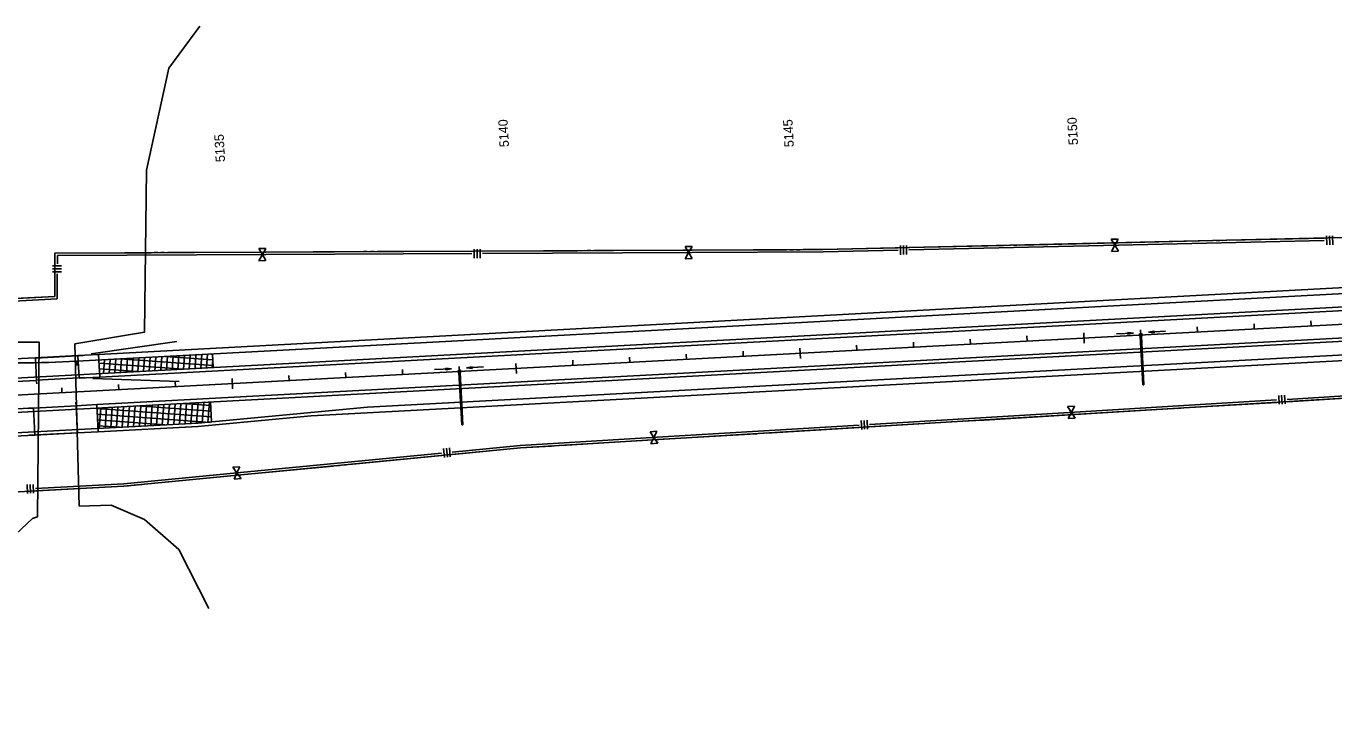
# Model space of a CAD drawing. Extents: x 192699 to 285914, y 194342 to 233219.
# Drawn here: x 257771 to 260071, y 224578 to 225807 of the extents above; entities that cross this region are included whole.
import ezdxf

# ---------------------------------------------------------------- set-up
doc = ezdxf.new("R2010")
doc.units = 0
for name, color, linetype in [('CENT LINE', 7, 'Continuous'), ('CONCRETE', 7, 'Continuous'), ('Dimentions for MOT', 7, 'Continuous'), ('DRAINAGE', 7, 'Continuous'), ('DRAINAGE ARROWS', 7, 'Continuous'), ('Flood Plain', 7, 'Continuous'), ('GUARDRAIL', 7, 'Continuous'), ('PAVEMENT TRANSITION', 7, 'Continuous'), ('R-W - CofA', 7, 'Continuous'), ('R_Water Annot', 7, 'Continuous'), ('ROAD', 7, 'Continuous'), ('SHOULDER', 7, 'Continuous'), ('STATIONING1', 7, 'Continuous'), ('STATIONING2', 7, 'Continuous')]:
    doc.layers.add(name, color=color, linetype=linetype)

msp = doc.modelspace()

# ---------------------------------------------------------------- linework, layer by layer
at = {"layer": 'CENT LINE'}
for p, q in [((253740.3, 224942.3), (269263.7, 225774)), ((257860.8, 225209.6), (257860.8, 225209.6))]:
    msp.add_line(p, q, dxfattribs=at)
at = {"layer": 'CONCRETE'}
for p, q in [((257789.8, 225181.3), (257790, 225177.3)), ((257859, 225141), (257858.8, 225144.9))]:
    msp.add_line(p, q, dxfattribs=at)
at = {"layer": 'Dimentions for MOT'}
msp.add_line((259068.9, 225190.2), (259068.9, 225190.2), dxfattribs=at)
at = {"layer": 'DRAINAGE'}
for p, q in [((259730.8, 225261.3), (259735.4, 225175.4)), ((259732.8, 225261.4), (259737.4, 225175.5)), ((258532.5, 225197.1), (258537.4, 225105.2)), ((258534.5, 225197.2), (258539.4, 225105.3))]:
    msp.add_line(p, q, dxfattribs=at)
for points in [[(259729.8, 225261.2), (259733.8, 225261.4), (259733.6, 225265.4), (259729.6, 225265.2)], [(258531.5, 225197), (258535.5, 225197.2), (258535.3, 225201.2), (258531.3, 225201)]]:
    msp.add_lwpolyline(points, close=True, dxfattribs=at)
for points in [[(259735.4, 225175.4), (259737.4, 225175.5)], [(258537.4, 225105.2), (258539.4, 225105.3)]]:
    msp.add_lwpolyline(points, dxfattribs=at)
at = {"layer": 'DRAINAGE ARROWS'}
for p, q in [((259709, 225267.8), (259719.1, 225266.8)), ((259709.2, 225264.8), (259709, 225267.8)), ((259709.1, 225267.5), (259717.4, 225266.7)), ((259709.1, 225267.3), (259715.7, 225266.6)), ((259709.1, 225267), (259714.1, 225266.6)), ((259709.1, 225266.8), (259712.4, 225266.5)), ((259709.1, 225265.8), (259712.4, 225266.5)), ((259709.1, 225266.5), (259710.7, 225266.4)), ((259709.1, 225266.1), (259710.7, 225266.4)), ((259709.2, 225264.8), (259719.1, 225266.8)), ((259709.2, 225265.1), (259717.4, 225266.7)), ((259709.2, 225265.3), (259715.7, 225266.6)), ((259709.2, 225265.6), (259714.1, 225266.6)), ((259755.3, 225270.3), (259745.4, 225268.2)), ((259755.5, 225267.3), (259745.4, 225268.2)), ((259755.3, 225270), (259747.1, 225268.3)), ((259755.4, 225267.6), (259747.1, 225268.3)), ((259755.3, 225269.8), (259748.8, 225268.4)), ((259755.4, 225267.8), (259748.8, 225268.4)), ((259755.3, 225269.5), (259750.4, 225268.5)), ((259755.4, 225268.1), (259750.4, 225268.5)), ((259755.3, 225269.3), (259752.1, 225268.6)), ((259755.4, 225268.3), (259752.1, 225268.6)), ((259755.4, 225269), (259753.8, 225268.7)), ((259755.4, 225268.6), (259753.8, 225268.7)), ((259755.5, 225267.3), (259755.3, 225270.3)), ((258555.6, 225207.4), (258545.7, 225205.4)), ((258555.6, 225207.2), (258547.4, 225205.5)), ((258555.6, 225206.9), (258549.1, 225205.6)), ((258555.6, 225206.7), (258550.7, 225205.7)), ((258555.7, 225205.2), (258550.7, 225205.7)), ((258555.6, 225206.4), (258552.4, 225205.8)), ((258555.7, 225205.5), (258552.4, 225205.8)), ((258555.7, 225206.2), (258554.1, 225205.9)), ((258555.7, 225205.7), (258554.1, 225205.9)), ((258555.8, 225204.5), (258555.6, 225207.4)), ((258509.3, 225204.9), (258519.4, 225204)), ((258509.5, 225202), (258509.3, 225204.9)), ((258509.4, 225204.7), (258517.7, 225203.9)), ((258509.4, 225204.4), (258516, 225203.8)), ((258509.4, 225204.2), (258514.4, 225203.7)), ((258509.4, 225203.9), (258512.7, 225203.6)), ((258509.4, 225203.7), (258511, 225203.5)), ((258509.4, 225203), (258512.7, 225203.6)), ((258509.4, 225203.2), (258511, 225203.5)), ((258509.5, 225202), (258519.4, 225204)), ((258509.5, 225202.2), (258517.7, 225203.9)), ((258509.5, 225202.5), (258516, 225203.8)), ((258509.5, 225202.7), (258514.4, 225203.7)), ((258555.8, 225204.5), (258545.7, 225205.4)), ((258555.7, 225204.7), (258547.4, 225205.5)), ((258555.7, 225205), (258549.1, 225205.6))]:
    msp.add_line(p, q, dxfattribs=at)
at = {"layer": 'Flood Plain'}
for points in [[(257864.4, 224962.2), (257857.3, 225247.7), (257979.4, 225268.2), (257983.3, 225553), (258022.3, 225732.5), (258076.9, 225806.6)], [(257686.9, 225728.6), (257735.7, 225250.6), (257794.3, 225250.6), (257791.6, 224943.7)], [(258092.5, 224782.4), (258039.9, 224885.8), (257979.4, 224938.5), (257920.9, 224963.8), (257864.4, 224962.2)], [(257791.6, 224943.7), (257782.5, 224940.4), (257753.2, 224913.1), (257704.5, 224854.6), (257665.5, 224819.4), (257603.1, 224801.9), (257542.6, 224801.9), (257509.5, 224805.8), (257402.2, 224835.1), (257326.2, 224854.6), (257261.8, 224823.3), (257261.8, 224755.1), (257373, 224700.4), (257476.3, 224682.9), (257573.8, 224640), (257651.8, 224602.9), (257675.2, 224577.5)]]:
    msp.add_lwpolyline(points, dxfattribs=at)
at = {"layer": 'GUARDRAIL'}
for p, q in [((257886, 225230.2), (258036.6, 225252)), ((257888.4, 225186.9), (258040.4, 225181.3))]:
    msp.add_line(p, q, dxfattribs=at)
at = {"layer": 'PAVEMENT TRANSITION'}
for p, q in [((258078.5, 225204.8), (258080.2, 225228.9)), ((258088.5, 225205.3), (258090.3, 225229.4)), ((258096, 225229.8), (258099.2, 225229.5)), ((258099.1, 225229.9), (258100.4, 225206)), ((257899.7, 225213.8), (258047.9, 225203.1)), ((257907.4, 225195.6), (257909.1, 225219.7)), ((257917.4, 225196.2), (257919.2, 225220.3)), ((257927.5, 225196.7), (257929.2, 225220.8)), ((257936.3, 225221.2), (258100.2, 225209.4)), ((257937.6, 225197.2), (257939.3, 225221.4)), ((257947.6, 225197.8), (257949.4, 225221.9)), ((257957.7, 225198.3), (257959.4, 225222.4)), ((257967.8, 225198.9), (257969.5, 225223)), ((257977.8, 225199.4), (257979.6, 225223.5)), ((257987.9, 225199.9), (257989.6, 225224.1)), ((257998, 225200.5), (257999.7, 225224.6)), ((258008, 225201), (258009.8, 225225.1)), ((258016.2, 225225.5), (258099.7, 225219.5)), ((258018.1, 225201.5), (258019.8, 225225.7)), ((258028.2, 225202.1), (258029.9, 225226.2)), ((258038.2, 225202.6), (258040, 225226.8)), ((258048.3, 225203.2), (258050, 225227.3)), ((258058.3, 225203.7), (258060.1, 225227.8)), ((258068.4, 225204.2), (258070.1, 225228.4)), ((258098.6, 225205.9), (258099.6, 225220.3)), ((257900.2, 225203.7), (257968, 225198.9)), ((257930.2, 225100.7), (257932.8, 225136.9)), ((257940.3, 225101.2), (257942.9, 225137.4)), ((257950.3, 225101.8), (257952.9, 225138)), ((257960.4, 225102.3), (257963, 225138.5)), ((257967.6, 225138.8), (258096.5, 225129.5)), ((257970.5, 225102.9), (257973.1, 225139)), ((257980.5, 225103.4), (257983.1, 225139.6)), ((257990.6, 225103.9), (257993.2, 225140.1)), ((258000.7, 225104.5), (258003.3, 225140.7)), ((258010.7, 225105), (258013.3, 225141.2)), ((258020.8, 225105.6), (258023.4, 225141.7)), ((258030.9, 225106.1), (258033.5, 225142.3)), ((258040.9, 225106.6), (258043.5, 225142.8)), ((258047.5, 225143), (258096, 225139.5)), ((258051, 225107.2), (258053.6, 225143.4)), ((258061.1, 225107.7), (258063.7, 225143.9)), ((258071.1, 225108.2), (258073.7, 225144.4)), ((258081.2, 225108.8), (258083.8, 225145)), ((258091.2, 225109.3), (258093.9, 225145.5)), ((258095.6, 225145.6), (258097.6, 225109.7)), ((257896, 225133.9), (258097, 225119.4)), ((257896.5, 225123.8), (258095.1, 225109.5)), ((257897.1, 225113.8), (258015.2, 225105.3)), ((257900, 225099.1), (257902.6, 225135.3)), ((257910.1, 225099.6), (257912.7, 225135.8)), ((257920.1, 225100.2), (257922.8, 225136.4)), ((257897.6, 225103.7), (257935.3, 225101))]:
    msp.add_line(p, q, dxfattribs=at)
at = {"layer": 'R-W - CofA'}
for p, q in [((260058.4, 225437.7), (260058.8, 225421.8)), ((260063.7, 225437.8), (260064.1, 225422)), ((260069, 225437.9), (260069.3, 225422.1)), ((258186.8, 225404.8), (258180.5, 225415.6)), ((258180.5, 225415.6), (258193, 225415.6)), ((258193, 225415.6), (258186.8, 225404.8)), ((258559.4, 225414.5), (258559.5, 225398.6)), ((258564.7, 225414.5), (258564.8, 225398.7)), ((258570, 225414.5), (258570.1, 225398.7)), ((258930.2, 225419), (258942.6, 225419.1)), ((258936.5, 225408.3), (258930.2, 225419)), ((258942.6, 225419.1), (258936.5, 225408.3)), ((259309, 225420.5), (259309.3, 225404.6)), ((259314.2, 225420.6), (259314.6, 225404.7)), ((259319.5, 225420.7), (259319.9, 225404.9)), ((259679.6, 225431.8), (259692, 225432.1)), ((259686, 225421.2), (259679.6, 225431.8)), ((259680.1, 225410.3), (259686, 225421.2)), ((259692, 225432.1), (259686, 225421.2)), ((259686, 225421.2), (259692.5, 225410.6)), ((258180.6, 225394), (258186.8, 225404.8)), ((258193.1, 225394.1), (258180.6, 225394)), ((258186.8, 225404.8), (258193.1, 225394.1)), ((258930.3, 225397.5), (258936.5, 225408.3)), ((258942.7, 225397.6), (258930.3, 225397.5)), ((258936.5, 225408.3), (258942.7, 225397.6)), ((259692.5, 225410.6), (259680.1, 225410.3)), ((257817.7, 225385.1), (257833.6, 225385)), ((257817.7, 225379.8), (257833.5, 225379.7)), ((257817.7, 225374.5), (257833.5, 225374.4)), ((259603, 225137.4), (259615.2, 225138.1)), ((259609.8, 225127.2), (259603, 225137.4)), ((259615.2, 225138.1), (259609.8, 225127.2)), ((259974.4, 225157), (259975.3, 225141.5)), ((259979.5, 225157.3), (259980.5, 225141.8)), ((259984.7, 225157.6), (259985.6, 225142.1)), ((259604.3, 225116.3), (259609.8, 225127.2)), ((259616.5, 225117), (259604.3, 225116.3)), ((259609.8, 225127.2), (259616.5, 225117)), ((258868.6, 225093.1), (258880.8, 225093.9)), ((258875.3, 225082.9), (258868.6, 225093.1)), ((258880.8, 225093.9), (258875.3, 225082.9)), ((259240, 225112.7), (259240.9, 225097.2)), ((259245.1, 225113), (259246.1, 225097.5)), ((259250.3, 225113.3), (259251.2, 225097.8)), ((258869.9, 225072), (258875.3, 225082.9)), ((258882.1, 225072.8), (258869.9, 225072)), ((258875.3, 225082.9), (258882.1, 225072.8)), ((258505.5, 225063.6), (258507, 225048.1)), ((258510.7, 225064.1), (258512.2, 225048.6)), ((258515.8, 225064.6), (258517.3, 225049.1)), ((258135.1, 225030.6), (258147.3, 225031.7)), ((258142.2, 225020.6), (258135.1, 225030.6)), ((258147.3, 225031.7), (258142.2, 225020.6)), ((257773.2, 225000.1), (257774, 224984.5)), ((257778.3, 225000.3), (257779.2, 224984.8)), ((257783.5, 225000.6), (257784.3, 224985.1)), ((258137.2, 225009.5), (258142.2, 225020.6)), ((258149.3, 225010.7), (258137.2, 225009.5)), ((258142.2, 225020.6), (258149.3, 225010.7))]:
    msp.add_line(p, q, dxfattribs=at)
for points in [[(257163, 225421.8), (257475.1, 225312.7), (257821.7, 225331.2), (257822.1, 225407.4), (259172.8, 225413.6), (260441.6, 225442.8)], [(258942.6, 225412.6), (259109.3, 225413.3)], [(259114.6, 225413.4), (259121.1, 225413.4)], [(259126.4, 225413.4), (259132.9, 225413.4)], [(259138.2, 225413.5), (259172.8, 225413.6), (259304.8, 225416.7)], [(259323.8, 225417.1), (259490.4, 225420.9)], [(259323.9, 225412.9), (259692.3, 225421.3)], [(259495.8, 225421), (259502.2, 225421.2)], [(259507.6, 225421.3), (259514, 225421.5)], [(259519.3, 225421.6), (259692.2, 225425.6)], [(259692.2, 225425.6), (259858.8, 225429.4)], [(259692.3, 225421.3), (260054.4, 225429.7)], [(259864.1, 225429.5), (259870.5, 225429.7)], [(259875.9, 225429.8), (259882.3, 225429.9)], [(259887.7, 225430), (260054.3, 225433.9)], [(257822, 225388.3), (257822.1, 225407.4)], [(257822.1, 225407.4), (257991.2, 225408.1)], [(257826.3, 225403.2), (258193, 225404.9)], [(257826.3, 225388.3), (257826.3, 225403.2)], [(257996.6, 225408.2), (258003, 225408.2)], [(258008.4, 225408.2), (258014.8, 225408.3)], [(258020.1, 225408.3), (258193, 225409.1)], [(258193, 225409.1), (258359.6, 225409.9)], [(258193, 225404.9), (258555.2, 225406.5)], [(258365, 225409.9), (258371.4, 225409.9)], [(258376.8, 225409.9), (258383.2, 225410)], [(258388.6, 225410), (258555.2, 225410.8)], [(258574.2, 225410.9), (258740.9, 225411.6)], [(258574.2, 225406.6), (258942.7, 225408.3)], [(258746.2, 225411.6), (258752.6, 225411.7)], [(258758, 225411.7), (258764.4, 225411.7)], [(258769.8, 225411.8), (258942.6, 225412.6)], [(258942.7, 225408.3), (259172.9, 225409.4), (259304.9, 225412.4)], [(257519.7, 225310.8), (257825.9, 225327.2), (257826.2, 225371.1)], [(257714.8, 225325.5), (257821.7, 225331.2), (257821.9, 225371.3)], [(257042.9, 224846), (257244.4, 224959.8), (257943.4, 224997.3), (258640.7, 225064.7), (260138.1, 225154.9), (261684.6, 225237.8)], [(259989.3, 225150.1), (260137.8, 225159), (260350.4, 225170.4)], [(259615.8, 225127.6), (259970.7, 225149)], [(259807.7, 225135), (259970.9, 225144.8)], [(259989.5, 225145.9), (260138.1, 225154.9), (260152.8, 225155.7)], [(259254.9, 225105.8), (259615.8, 225127.6)], [(259446.7, 225113.2), (259616.1, 225123.4)], [(259616.1, 225123.4), (259779.3, 225133.3)], [(259784.6, 225133.6), (259790.9, 225134)], [(259796.1, 225134.3), (259802.4, 225134.7)], [(258881.4, 225083.3), (259236.3, 225104.7)], [(259073.3, 225090.7), (259236.5, 225100.6)], [(259255.1, 225101.7), (259418.4, 225111.5)], [(259423.6, 225111.8), (259429.9, 225112.2)], [(259435.2, 225112.5), (259441.5, 225112.9)], [(258520.7, 225057.2), (258640.4, 225068.8), (258881.4, 225083.3)], [(258689.2, 225067.6), (258695.5, 225068)], [(258700.8, 225068.3), (258707.1, 225068.7)], [(258712.3, 225069), (258881.7, 225079.2)], [(258881.7, 225079.2), (259044.9, 225089)], [(259050.2, 225089.3), (259056.5, 225089.7)], [(259061.7, 225090), (259068, 225090.4)], [(258148.3, 225021.2), (258502.1, 225055.4)], [(258339.7, 225035.6), (258502.5, 225051.3)], [(258521.1, 225053.1), (258640.7, 225064.7), (258684, 225067.3)], [(258148.7, 225017.1), (258311.5, 225032.8)], [(258316.7, 225033.3), (258323, 225033.9)], [(258328.2, 225034.5), (258334.5, 225035.1)], [(257788, 224993.1), (257943, 225001.4), (258148.3, 225021.2)], [(257956.8, 224998.6), (257963.1, 224999.2)], [(257968.3, 224999.7), (257974.6, 225000.3)], [(257979.8, 225000.8), (258148.7, 225017.1)], [(257788.3, 224988.9), (257943.4, 224997.3), (257951.6, 224998)]]:
    msp.add_lwpolyline(points, dxfattribs=at)
at = {"layer": 'R_Water Annot'}
for p, q in [((259689.1, 225265.3), (259719.1, 225266.8)), ((259709, 225267.8), (259719.1, 225266.8)), ((259709.2, 225264.8), (259709, 225267.8)), ((259709.1, 225267.5), (259717.4, 225266.7)), ((259709.1, 225267.3), (259715.7, 225266.6)), ((259709.1, 225267), (259714.1, 225266.6)), ((259709.1, 225266.8), (259712.4, 225266.5)), ((259709.1, 225265.8), (259712.4, 225266.5)), ((259709.1, 225266.5), (259710.7, 225266.4)), ((259709.1, 225266.1), (259710.7, 225266.4)), ((259709.2, 225264.8), (259719.1, 225266.8)), ((259709.2, 225265.1), (259717.4, 225266.7)), ((259709.2, 225265.3), (259715.7, 225266.6)), ((259709.2, 225265.6), (259714.1, 225266.6)), ((259755.3, 225270.3), (259745.4, 225268.2)), ((259775.3, 225269.9), (259745.4, 225268.2)), ((259755.5, 225267.3), (259745.4, 225268.2)), ((259755.3, 225270), (259747.1, 225268.3)), ((259755.4, 225267.6), (259747.1, 225268.3)), ((259755.3, 225269.8), (259748.8, 225268.4)), ((259755.4, 225267.8), (259748.8, 225268.4)), ((259755.3, 225269.5), (259750.4, 225268.5)), ((259755.4, 225268.1), (259750.4, 225268.5)), ((259755.3, 225269.3), (259752.1, 225268.6)), ((259755.4, 225268.3), (259752.1, 225268.6)), ((259755.4, 225269), (259753.8, 225268.7)), ((259755.4, 225268.6), (259753.8, 225268.7)), ((259755.5, 225267.3), (259755.3, 225270.3)), ((258555.6, 225207.4), (258545.7, 225205.4)), ((258575.6, 225207.1), (258545.7, 225205.4)), ((258555.6, 225207.2), (258547.4, 225205.5)), ((258555.6, 225206.9), (258549.1, 225205.6)), ((258555.6, 225206.7), (258550.7, 225205.7)), ((258555.7, 225205.2), (258550.7, 225205.7)), ((258555.6, 225206.4), (258552.4, 225205.8)), ((258555.7, 225205.5), (258552.4, 225205.8)), ((258555.7, 225206.2), (258554.1, 225205.9)), ((258555.7, 225205.7), (258554.1, 225205.9)), ((258555.8, 225204.5), (258555.6, 225207.4)), ((258489.5, 225202.4), (258519.4, 225204)), ((258509.3, 225204.9), (258519.4, 225204)), ((258509.5, 225202), (258509.3, 225204.9)), ((258509.4, 225204.7), (258517.7, 225203.9)), ((258509.4, 225204.4), (258516, 225203.8)), ((258509.4, 225204.2), (258514.4, 225203.7)), ((258509.4, 225203.9), (258512.7, 225203.6)), ((258509.4, 225203.7), (258511, 225203.5)), ((258509.4, 225203), (258512.7, 225203.6)), ((258509.4, 225203.2), (258511, 225203.5)), ((258509.5, 225202), (258519.4, 225204)), ((258509.5, 225202.2), (258517.7, 225203.9)), ((258509.5, 225202.5), (258516, 225203.8)), ((258509.5, 225202.7), (258514.4, 225203.7)), ((258555.8, 225204.5), (258545.7, 225205.4)), ((258555.7, 225204.7), (258547.4, 225205.5)), ((258555.7, 225205), (258549.1, 225205.6))]:
    msp.add_line(p, q, dxfattribs=at)
at = {"layer": 'ROAD'}
for p, q in [((257860.4, 225217.1), (265550.1, 225629.1)), ((255085.2, 225044.4), (265536.9, 225604.4)), ((255121.9, 224986.3), (265503.9, 225542.5)), ((258372, 225136.4), (265490.7, 225517.8)), ((257862.4, 225227.3), (257898.9, 225229.2)), ((257898.9, 225229.2), (257901, 225189.3)), ((257751.1, 225221.3), (257787.5, 225223.2)), ((257787.6, 225222.7), (257871.9, 225227.3)), ((257753.2, 225181.3), (257789.7, 225183.3)), ((257789.7, 225183.8), (257873.9, 225188.3)), ((257864.6, 225187.3), (257901, 225189.3)), ((257774.9, 225133.9), (257859.2, 225138.5)), ((257859.2, 225139), (257895.6, 225140.9)), ((257895.6, 225140.9), (257898.2, 225093)), ((257747.8, 225133), (257784.3, 225134.9)), ((257479.4, 225076.5), (258073.1, 225108.4)), ((257777.4, 225087), (257861.7, 225091.5)), ((257861.7, 225091), (257898.2, 225093)), ((257750.4, 225085.1), (257786.8, 225087))]:
    msp.add_line(p, q, dxfattribs=at)
for points in [[(257787.6, 225222.7), (257789.7, 225183.8)], [(257862.5, 225226.8), (257864.5, 225187.8)], [(257859.2, 225138.5), (257861.7, 225091.5)], [(257784.3, 225134.4), (257786.8, 225087.5)], [(258073.1, 225108.4), (258372, 225136.4)]]:
    msp.add_lwpolyline(points, dxfattribs=at)
msp.add_arc((257758.6, 227116.8), 1902.4, 261.0666, 273.0666, dxfattribs=at)
at = {"layer": 'SHOULDER'}
for p, q in [((257898.9, 225229.2), (265519.2, 225637.5)), ((257901, 225189.3), (264833.1, 225560.7)), ((257895.6, 225140.9), (265424.9, 225544.3)), ((258272.7, 225121.1), (265448.7, 225505.5)), ((257787.5, 225223.2), (257862.4, 225227.3)), ((258073.4, 225102.4), (258272.6, 225121)), ((257786.8, 225087), (257861.7, 225091)), ((257898.2, 225093), (258073.4, 225102.4))]:
    msp.add_line(p, q, dxfattribs=at)
at = {"layer": 'STATIONING1'}
for points in [[(259831.1, 225277.6), (259831.5, 225268.7)], [(259930.9, 225283), (259931.4, 225274)], [(260030.8, 225288.3), (260031.3, 225279.4)], [(259431.6, 225256.2), (259432.1, 225247.3)], [(259531.5, 225261.6), (259532, 225252.6)], [(259631.3, 225266.9), (259632.3, 225249)], [(259731.2, 225272.3), (259731.7, 225263.3)], [(258932.3, 225229.5), (258932.8, 225220.5)], [(259032.2, 225234.8), (259032.7, 225225.9)], [(259132.1, 225240.2), (259133, 225222.2)], [(259231.9, 225245.5), (259232.4, 225236.6)], [(259331.8, 225250.9), (259332.3, 225241.9)], [(258532.9, 225208.1), (258533.4, 225199.1)], [(258632.8, 225213.4), (258633.7, 225195.5)], [(258732.6, 225218.8), (258733.1, 225209.8)], [(258832.5, 225224.1), (258833, 225215.2)], [(258133.5, 225186.7), (258134.5, 225168.7)], [(258233.4, 225192), (258233.8, 225183.1)], [(258333.2, 225197.4), (258333.7, 225188.4)], [(258433.1, 225202.7), (258433.5, 225193.8)], [(257833.9, 225170.6), (257834.4, 225161.7)], [(257933.8, 225176), (257934.3, 225167)], [(258033.6, 225181.4), (258034.1, 225172.4)]]:
    msp.add_lwpolyline(points, dxfattribs=at)
at = {"layer": 'STATIONING2'}
msp.add_lwpolyline([(257860.3, 225218.6), (257860.8, 225209.6)], dxfattribs=at)

# ---------------------------------------------------------------- texts
at = {"layer": 'STATIONING1'}
for s, p in [('5150', (259621.4, 225597.7)), ('5140', (258620.6, 225594.1)), ('5145', (259121.6, 225594.1)), ('5135', (258121.3, 225568))]:
    msp.add_text(s, height=16.5, rotation=93.0667, dxfattribs=at).set_placement(p)

doc.saveas('drawing.dxf')
